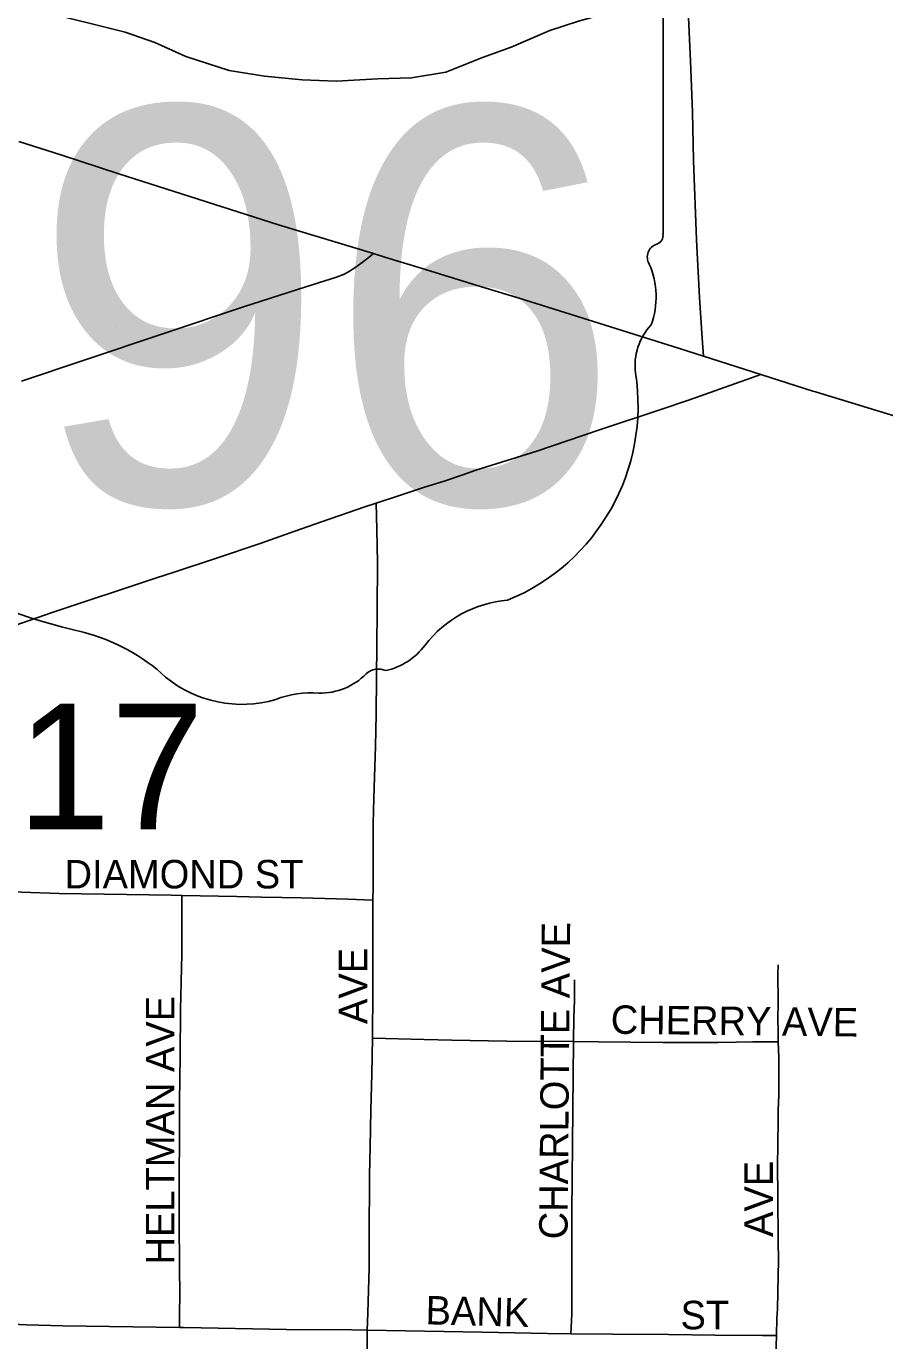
# Model space of a CAD drawing. Extents: x 1874609 to 2204689, y 815661 to 1281160.
# Drawn here: x 2021709 to 2023217, y 1042681 to 1044990 of the extents above; entities that cross this region are included whole.
import ezdxf

# ---------------------------------------------------------------- set-up
doc = ezdxf.new("R2010")
doc.units = 0
for name, color, linetype in [('GM_X_City_Street', 7, 'Continuous'), ('GM_X_City_Street_Text', 7, 'Continuous'), ('GM_X_Minor_River', 7, 'Continuous'), ('GM_X_Section_Text', 7, 'Continuous'), ('GM_X_State_Location', 7, 'Continuous'), ('GM_X_State_Route', 7, 'Continuous'), ('GM_X_State_Shield', 7, 'Continuous')]:
    doc.layers.add(name, color=color, linetype=linetype)

msp = doc.modelspace()

# ---------------------------------------------------------------- linework, layer by layer
at = {"layer": 'GM_X_City_Street'}
for points in [[(2022898.9, 1044410.5), (2022896.6, 1044441.9), (2022891.5, 1044513.5), (2022886.1, 1044614.6), (2022880.9, 1044754.2), (2022879.3, 1044839.2), (2022875.7, 1044928.7), (2022871.5, 1045018.3), (2022871, 1045083.6), (2022871, 1045148.7), (2022867, 1045282.9), (2022862.8, 1045491.2), (2022857.7, 1045621.5), (2022856.4, 1045656.7)], [(2021700.1, 1044366.5), (2021810.4, 1044403.4), (2021950.5, 1044450), (2022090.6, 1044497.1), (2022199.7, 1044532.4), (2022254, 1044549), (2022266.2, 1044553.9), (2022274.8, 1044558.6), (2022285.7, 1044565.8), (2022298.8, 1044575), (2022311.5, 1044585), (2022318.6, 1044590.5)], [(2022323.7, 1044152.4), (2022364.3, 1044165.9), (2022408.4, 1044180.1), (2022442.8, 1044190.8), (2022476, 1044201.8), (2022498.6, 1044209.9), (2022606, 1044243.8), (2022714.1, 1044280.5), (2022822.2, 1044315.9), (2022874.3, 1044333.5), (2022972.9, 1044368.8), (2022999.6, 1044378.3)], [(2021688.3, 1043937.2), (2021754.3, 1043960.2), (2021937.2, 1044020.8), (2021966.8, 1044030.2), (2022042.9, 1044055.3), (2022119.8, 1044081.4), (2022180.4, 1044103.3), (2022227.1, 1044119.5), (2022303.7, 1044145.7), (2022323.7, 1044152.4)], [(2022317.8, 1043454.9), (2022317.9, 1043477.8), (2022318, 1043540.3), (2022318.1, 1043589.3), (2022319.4, 1043634.1), (2022320.5, 1043671.2), (2022322.1, 1043725.5), (2022323.7, 1043781), (2022324.2, 1043847), (2022324.6, 1043901.4), (2022325.1, 1043965.1), (2022325.7, 1044047.8), (2022324.6, 1044106.2), (2022323.7, 1044152.4)], [(2021675.7, 1043469.5), (2021700.4, 1043468.7), (2021766.2, 1043466.7), (2021963.9, 1043463.7), (2021981.7, 1043463.3)], [(2021977.7, 1042704.4), (2021978.1, 1042728.9), (2021978.5, 1042761.4), (2021978, 1042810.2), (2021977.1, 1042891), (2021977.2, 1042923), (2021977, 1042955), (2021977.6, 1043052), (2021978.1, 1043100.5), (2021979.1, 1043181.5), (2021979.9, 1043262.5), (2021980.9, 1043311.3), (2021981.7, 1043360.2), (2021982.2, 1043425.5), (2021982, 1043441.7), (2021981.7, 1043463.3)], [(2021981.7, 1043463.3), (2022078.8, 1043461.3), (2022122.2, 1043460.4), (2022158.1, 1043459.8), (2022191.7, 1043459.1), (2022274.2, 1043456.4), (2022317.8, 1043454.9)], [(2022317.2, 1043212.2), (2022317.6, 1043296.5), (2022317.6, 1043340.1), (2022317.7, 1043400.3), (2022317.8, 1043432.7), (2022317.8, 1043454.9)], [(2023030, 1043205.9), (2023029.6, 1043226.1), (2023029.1, 1043243.9), (2023029.9, 1043275.5), (2023029.2, 1043324.8), (2023029.8, 1043341.4)], [(2022670, 1043206.4), (2022671, 1043249.5), (2022671.7, 1043278.4), (2022672.1, 1043315.1)], [(2022307.5, 1042699.6), (2022308.9, 1042729.3), (2022310.9, 1042809.6), (2022311.1, 1042848.2), (2022311.4, 1042903.8), (2022311.5, 1042929.2), (2022311.8, 1042972.3), (2022313, 1043021.2), (2022314.2, 1043086), (2022315.6, 1043149.9), (2022317.2, 1043212.2)], [(2022317.2, 1043212.2), (2022407.8, 1043210), (2022456.3, 1043209), (2022552.9, 1043207), (2022670, 1043206.4)], [(2022665.5, 1042693.3), (2022667.1, 1042728.5), (2022667.2, 1042906.2), (2022670, 1043206.4)], [(2022670, 1043206.4), (2022714.4, 1043206.1), (2022827.6, 1043204.7), (2022924.7, 1043204.7), (2022955.9, 1043205.7), (2022985.4, 1043205.9), (2023006.8, 1043205.9), (2023030, 1043205.9)], [(2023027, 1042690.2), (2023027.8, 1042720.5), (2023028.8, 1042736.9), (2023030.5, 1042823.2), (2023029.8, 1042855.3), (2023029.6, 1042878.7), (2023029.3, 1042911.7), (2023029, 1042942.1), (2023028.7, 1042982.1), (2023029.1, 1043031.4), (2023029.6, 1043064.1), (2023030, 1043086.1), (2023030.8, 1043112.6), (2023031.1, 1043178.5), (2023030, 1043205.9)], [(2021671.3, 1042710.5), (2021708.8, 1042709.1), (2021772.8, 1042706.9), (2021977.7, 1042704.4)], [(2021977.7, 1042704.4), (2021985.9, 1042704.3), (2022165.9, 1042700.9), (2022280.4, 1042700), (2022307.5, 1042699.6)], [(2022304, 1042383.4), (2022304.7, 1042420.4), (2022307.8, 1042518.1), (2022307.9, 1042599.6), (2022307.4, 1042697.6), (2022307.5, 1042699.6)], [(2022307.5, 1042699.6), (2022509.9, 1042696), (2022624.4, 1042693.7), (2022665.5, 1042693.3)], [(2022665.5, 1042693.3), (2022738.9, 1042692.5), (2022837.1, 1042692.1), (2022918.8, 1042690.7), (2023002.1, 1042690.3), (2023027, 1042690.2)], [(2023006.4, 1042307.4), (2023017.9, 1042464.9), (2023021.9, 1042511.3), (2023023.5, 1042541.8), (2023026.4, 1042671.3), (2023027, 1042690.2)]]:
    msp.add_lwpolyline(points, dxfattribs=at)
at = {"layer": 'GM_X_Minor_River'}
for points in [[(2023265.1, 1045147), (2023194.9, 1045135.3), (2023140.7, 1045123.4), (2023062.4, 1045103.6), (2023006.2, 1045089.8), (2022944, 1045077.9), (2022871.7, 1045058.1), (2022757.2, 1045020.4), (2022679, 1044998.6), (2022628.8, 1044982.7)], [(2022628.8, 1044982.7), (2022560.5, 1044952.9), (2022510.3, 1044935), (2022446, 1044909.1), (2022385.8, 1044899.3), (2022325.6, 1044897.5), (2022253.4, 1044893.7), (2022193.2, 1044895.9), (2022127, 1044902.2), (2022064.9, 1044912.4), (2021988.7, 1044936.8), (2021934.6, 1044961.1), (2021882.5, 1044979.3), (2021826.4, 1044993.5), (2021752.2, 1045011.9), (2021682, 1045016.1), (2021629.9, 1045020.3), (2021557.7, 1045022.6), (2021493.5, 1045022.8), (2021439.3, 1045025), (2021367.1, 1045025.2), (2021284.9, 1045019.5), (2021220.6, 1044995.7)]]:
    msp.add_lwpolyline(points, dxfattribs=at)
at = {"layer": 'GM_X_State_Route'}
for points in [[(2021695.3, 1044787.6), (2021770.9, 1044763.5), (2021871.1, 1044730.9), (2021995.9, 1044690.6), (2022152.1, 1044641), (2022318.6, 1044590.5), (2022340.3, 1044583.9), (2022402.3, 1044565), (2022459.2, 1044547.6), (2022508.8, 1044532.4), (2022575, 1044512.1), (2022856.5, 1044424), (2022898.9, 1044410.5), (2022999.6, 1044378.3), (2023090.8, 1044349.2), (2023095.5, 1044347.8)], [(2023095.5, 1044347.8), (2023222.1, 1044309), (2023483, 1044229.3), (2023535.8, 1044213.5), (2023657, 1044177.1)]]:
    msp.add_lwpolyline(points, dxfattribs=at)
at = {"layer": 'GM_X_State_Shield'}
for p, q in [((2022827.5, 1044625), (2022827.5, 1045177.7)), ((2022827.4, 1044625.1), (2022827.5, 1044625))]:
    msp.add_line(p, q, dxfattribs=at)
for centre, radius, start, end in [((2022811, 1044622.8), 16.6, 289.6038, 7.7341), ((2022823.9, 1044584.4), 24, 107.944, 210.337), ((2022671.4, 1044514.5), 144, 340.033, 23.6496), ((2022883.1, 1044393.6), 104.8, 136.8065, 186.9296), ((2022414.3, 1044323.3), 369.3, 292.3089, 8.9858), ((2022044.6, 1044965.1), 1066.1, 240.4129, 257.1985), ((2022570, 1043780), 202.2, 94.4031, 142.5768), ((2021726.8, 1043602), 333.6, 47.1842, 75.836), ((2022313.8, 1043974.3), 119.3, 282.8732, 323.2771), ((2022225.3, 1043931.4), 112.8, 268.777, 315.5493), ((2022327.3, 1043829), 31.8, 65.7517, 132.6484), ((2022087.5, 1044010.5), 211.7, 230.7004, 286.2918), ((2022209.8, 1043645.2), 173.9, 85.6951, 111.2099)]:
    msp.add_arc(centre, radius, start, end, dxfattribs=at)

# ---------------------------------------------------------------- texts
at = {"layer": 'GM_X_City_Street_Text'}
for s, rotation, p in [('DIAMOND ST', 0, (2021775.9, 1043475.5)), ('CHARLOTTE AVE', 89.5145, (2022659.7, 1042859)), ('AVE', 90, (2022307.7, 1043237.3)), ('HELTMAN AVE', 90, (2021968.9, 1042814.9)), ('CHERRY AVE', 359.3412, (2022735.4, 1043220.3)), ('AVE', 90, (2023020.5, 1042863.3)), ('BANK', 358.5321, (2022409.8, 1042709.9)), ('ST', 0, (2022858.3, 1042701.1))]:
    msp.add_text(s, height=50, rotation=rotation, dxfattribs=at).set_placement(p)
at = {"layer": 'GM_X_Section_Text'}
msp.add_text('17', height=221, rotation=0, dxfattribs=at).set_placement((2021692.4, 1043579.2))
at = {"layer": 'GM_X_State_Location'}
for s in ['s', 'r']:
    msp.add_text(s, height=1, dxfattribs=at).set_placement((2022115.7, 1044534.8))
msp.add_text('96', height=1, rotation=0, dxfattribs=at).set_placement((2021863.9, 1044462))
at = {"layer": 'GM_X_State_Shield'}
msp.add_text('96', height=696.1, dxfattribs=at).set_placement((2021718.2, 1044151.2))

doc.saveas('drawing.dxf')
